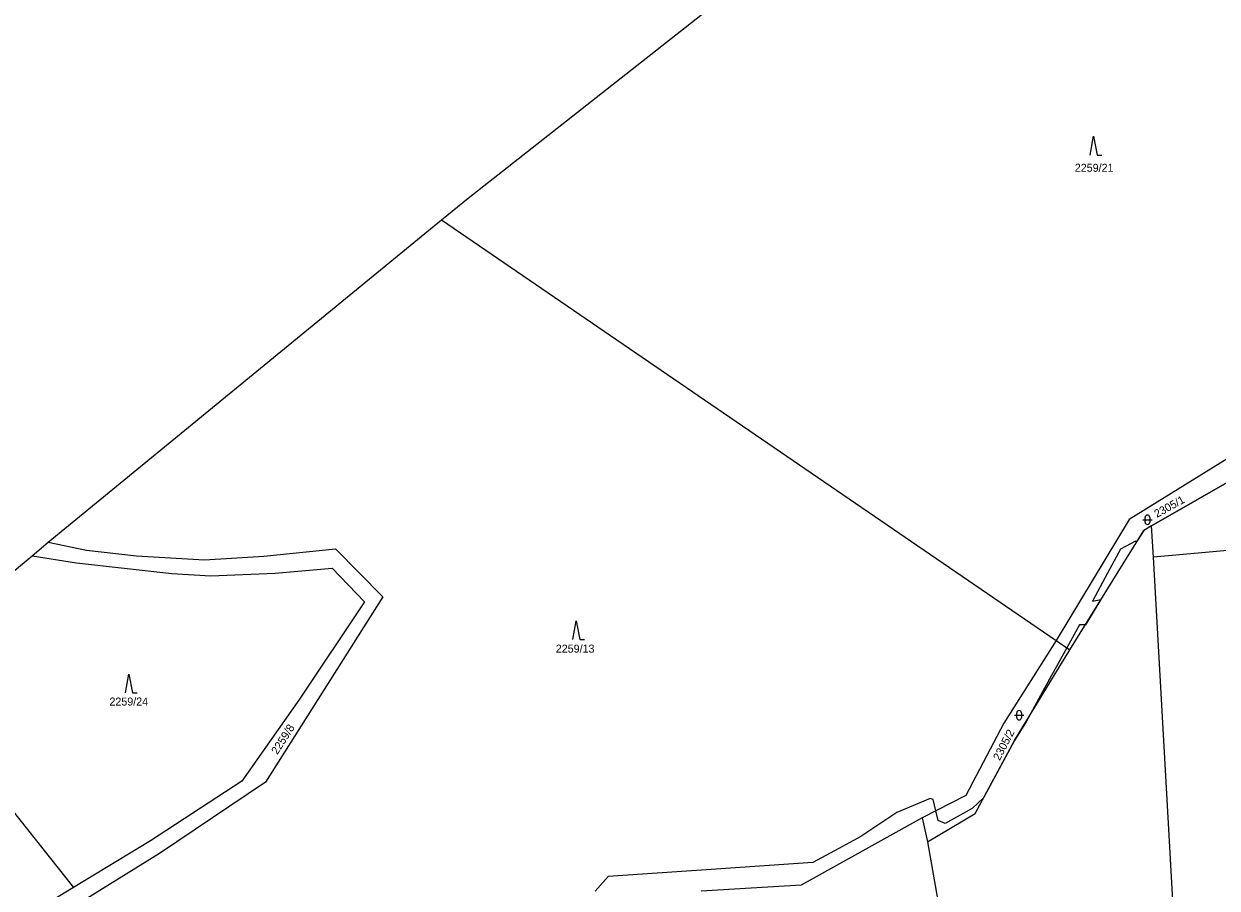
# Model space of a CAD drawing. Extents: x -439246 to -433691, y -1130252 to -1121148.
# Drawn here: x -435935 to -435681.5, y -1126055.9 to -1125872.4 of the extents above; entities that cross this region are included whole.
import ezdxf

# ---------------------------------------------------------------- set-up
doc = ezdxf.new("R2010")
doc.units = 0
for name, color, linetype in [('Vrstva 1', 7, 'Continuous'), ('Vrstva 18', 7, 'Continuous'), ('Vrstva 25', 7, 'Continuous'), ('Vrstva 52', 7, 'Continuous'), ('Vrstva 6', 7, 'Continuous')]:
    doc.layers.add(name, color=color, linetype=linetype)

msp = doc.modelspace()

# ---------------------------------------------------------------- linework, layer by layer
at = {"layer": 'Vrstva 1'}
for points in [[(-435840.6, -1125909.4), (-435759.66, -1125845.74)], [(-435846.24, -1125914.01), (-435840.6, -1125909.4)], [(-435929.76, -1125982.48), (-435846.24, -1125914.01)], [(-435663.03, -1125954.68), (-435700.15, -1125977.67)], [(-435695.43, -1125979.03), (-435660.33, -1125958.87)], [(-435700.15, -1125977.67), (-435715.66, -1126003.32)], [(-435695.43, -1125979.03), (-435697.08, -1125979.97)], [(-435695.01, -1125985.67), (-435695.43, -1125979.03)], [(-435712.76, -1126005.3), (-435697.08, -1125979.97)], [(-435657.96, -1125982.32), (-435695.01, -1125985.67)], [(-435933.2, -1125985.34), (-435929.76, -1125982.48)], [(-435929.76, -1125982.48), (-435921.65, -1125984.18)], [(-435921.65, -1125984.18), (-435911, -1125985.34)], [(-435883.99, -1125985.44), (-435868.73, -1125983.88)], [(-435868.73, -1125983.88), (-435858.69, -1125994.06)], [(-435961.62, -1126008.93), (-435933.2, -1125985.34)], [(-435933.2, -1125985.34), (-435923.78, -1125986.88)], [(-435923.78, -1125986.88), (-435903.52, -1125989.11)], [(-435911, -1125985.34), (-435896.55, -1125986.23)], [(-435896.55, -1125986.23), (-435883.99, -1125985.44)], [(-435687.86, -1126112.55), (-435695.01, -1125985.67)], [(-435903.52, -1125989.11), (-435895.27, -1125989.65)], [(-435895.27, -1125989.65), (-435881.57, -1125989.06)], [(-435881.57, -1125989.06), (-435869.5, -1125987.99)], [(-435869.5, -1125987.99), (-435862.6, -1125995.13)], [(-435858.69, -1125994.06), (-435883.64, -1126033.41)], [(-435862.6, -1125995.13), (-435876.41, -1126015.79)], [(-435715.66, -1126003.32), (-435726.78, -1126020.9)], [(-435715.66, -1126003.32), (-435712.76, -1126005.3)], [(-435724.52, -1126024.56), (-435712.76, -1126005.3)], [(-435876.41, -1126015.79), (-435888.62, -1126033.22)], [(-435726.78, -1126020.9), (-435734.84, -1126036.25)], [(-435732.89, -1126040.1), (-435724.52, -1126024.56)], [(-435888.62, -1126033.22), (-435908.09, -1126045.88)], [(-435883.64, -1126033.41), (-435906.12, -1126048.6)], [(-435734.84, -1126036.25), (-435744.17, -1126041.01)], [(-435742.99, -1126046.1), (-435732.89, -1126040.1)], [(-435744.17, -1126041.01), (-435769.87, -1126055.27)], [(-435744.17, -1126041.01), (-435742.99, -1126046.1)], [(-435908.09, -1126045.88), (-435924.42, -1126055.79)], [(-435742.99, -1126046.1), (-435734.53, -1126094.49)], [(-435906.12, -1126048.6), (-435940.13, -1126069.59)], [(-435924.42, -1126055.79), (-435943.67, -1126067.46)], [(-435769.87, -1126055.27), (-435791.05, -1126056.56)]]:
    msp.add_lwpolyline(points, dxfattribs=at)
at = {"layer": 'Vrstva 25'}
for p, q in [((-435696.79, -1125978.22), (-435696.79, -1125977.22)), ((-435695.79, -1125977.22), (-435695.79, -1125978.22)), ((-435697.29, -1125977.72), (-435695.29, -1125977.72)), ((-435724.54, -1126019.21), (-435722.54, -1126019.21)), ((-435724.04, -1126019.71), (-435724.04, -1126018.71)), ((-435723.04, -1126018.71), (-435723.04, -1126019.71))]:
    msp.add_line(p, q, dxfattribs=at)
for points in [[(-435708.45, -1125900.28), (-435707.75, -1125896.28), (-435706.95, -1125900.28), (-435705.95, -1125900.28)], [(-435818.36, -1126003.15), (-435817.66, -1125999.15), (-435816.86, -1126003.15), (-435815.86, -1126003.15)], [(-435913.36, -1126014.47), (-435912.66, -1126010.47), (-435911.86, -1126014.47), (-435910.86, -1126014.47)]]:
    msp.add_lwpolyline(points, dxfattribs=at)
for centre, start, end in [((-435696.29, -1125977.22), 0, 180), ((-435696.29, -1125978.22), 180, 0), ((-435723.54, -1126018.71), 0, 180), ((-435723.54, -1126019.71), 180, 0)]:
    msp.add_arc(centre, 0.5, start, end, dxfattribs=at)
at = {"layer": 'Vrstva 52'}
msp.add_lwpolyline([(-435660.33, -1125958.87), (-435695.43, -1125979.03), (-435697.08, -1125979.97), (-435698.58, -1125982.39), (-435698.83, -1125982.25), (-435702.02, -1125983.95), (-435704.79, -1125989.06), (-435707.93, -1125994.99), (-435706.16, -1125994.63), (-435709.48, -1126000), (-435710.7, -1126000), (-435713.39, -1126004.87), (-435718.16, -1126013.48), (-435722.01, -1126020.44), (-435724.52, -1126024.56), (-435731.09, -1126036.76), (-435733.52, -1126038.99), (-435739.27, -1126042.19), (-435740.76, -1126041.55), (-435741.25, -1126039.52), (-435741.83, -1126037.08), (-435742.47, -1126036.86), (-435749.5, -1126039.84), (-435753.54, -1126042.54), (-435757.16, -1126044.96), (-435761.82, -1126047.48), (-435767.39, -1126050.49), (-435788.94, -1126051.97), (-435810.83, -1126053.48), (-435813.58, -1126056.57)], dxfattribs=at)
at = {"layer": 'Vrstva 6'}
for points in [[(-435846.24, -1125914.01), (-435715.66, -1126003.32)], [(-435961.62, -1126008.93), (-435924.42, -1126055.79)]]:
    msp.add_lwpolyline(points, dxfattribs=at)

# ---------------------------------------------------------------- texts
at = {"layer": 'Vrstva 18'}
for s, p in [('2259/21', (-435711.72, -1125903.82)), ('2259/13', (-435821.96, -1126005.92)), ('2259/24', (-435916.78, -1126017.16))]:
    msp.add_text(s, height=1.7, dxfattribs=at).set_placement(p)
for s, rotation, p in [('2305/1', 28.9581, (-435694.28, -1125977.34)), ('2259/8', 57.3325, (-435881.1, -1126027.68)), ('2305/2', 62.5493, (-435727.67, -1126028.97))]:
    msp.add_text(s, height=1.7, rotation=rotation, dxfattribs=at).set_placement(p)

doc.saveas('drawing.dxf')
